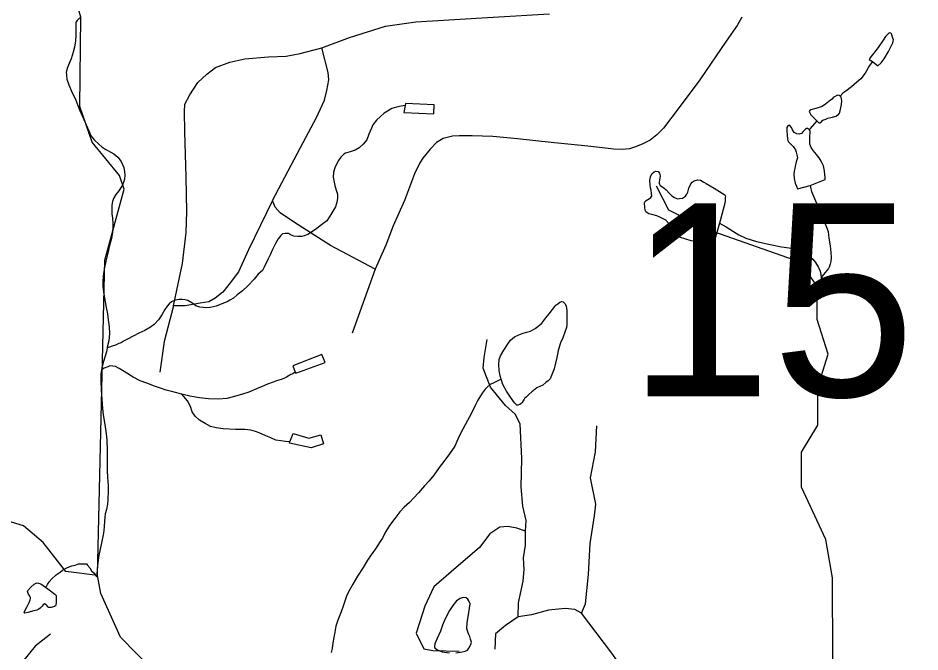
# Model space of a CAD drawing. Extents: x 2126262 to 2293712, y 749403 to 919119.
# Drawn here: x 2165466 to 2170448, y 814643 to 818143 of the extents above; entities that cross this region are included whole.
import ezdxf

# ---------------------------------------------------------------- set-up
doc = ezdxf.new("R2010")
doc.units = 0
for name, color, linetype in [('Exist Hydrographic Creek Single Shore', 7, 'Continuous'), ('Exist Hydrographic Misc Water Feature', 7, 'Continuous'), ('Exist Road Non-System Type 51', 7, 'Continuous'), ('Exist Road Secondary Structure Standard Bridge Number Label', 7, 'Continuous')]:
    doc.layers.add(name, color=color, linetype=linetype)

msp = doc.modelspace()

# ---------------------------------------------------------------- linework, layer by layer
at = {"layer": 'Exist Hydrographic Creek Single Shore'}
for points in [[(2165905.6, 815065), (2165946.6, 816806.3), (2166052.6, 817197.7), (2166026.8, 817273.7), (2165875.6, 817457.3), (2165807.8, 817655.5), (2165813.7, 818147.5), (2165745.6, 818378.6), (2165653.8, 818564.2), (2165410.8, 818812), (2165276.7, 818903.3), (2165067.7, 818976.5), (2164924.6, 819159.9), (2164840.7, 819332.3), (2164786.2, 819421.7)], [(2165905.6, 815065), (2165730.7, 815088.3), (2165604.8, 815248.4), (2165496.7, 815339.2), (2164945.7, 815508.1), (2164761.6, 815607), (2164644.7, 815724.2), (2164560.6, 815758.8), (2164343.7, 815779.7), (2164226.6, 815837.8), (2164034.7, 816022.2), (2163925.6, 816054), (2163709.7, 816068.3), (2163617.6, 816142.3)], [(2167948.7, 813261.2), (2167773.6, 813402.6), (2167455.8, 813556.8), (2167179.8, 813821.6), (2167070.7, 813873.1), (2166770.7, 813846.4), (2166636.6, 813944.4), (2166619.8, 814010.3), (2166292.7, 814460), (2166032.7, 814724.5), (2165923.6, 814966.3), (2165905.6, 815065)]]:
    msp.add_lwpolyline(points, dxfattribs=at)
at = {"layer": 'Exist Hydrographic Misc Water Feature'}
for points in [[(2165813, 818146.5), (2165801.3, 818138.5), (2165793.3, 818130.4), (2165785.1, 818120.3)], [(2165785.1, 818120.3), (2165785.3, 818098.3), (2165785.5, 818048.4), (2165783.9, 818018.2), (2165777.9, 817982.2), (2165770.4, 817954.2), (2165760.5, 817918.3), (2165748.4, 817892.2), (2165738.8, 817870.1), (2165732.8, 817844.2), (2165733.2, 817828.3), (2165735.1, 817806.1), (2165747.6, 817774.2), (2165761.5, 817740.5), (2165785.9, 817690.6), (2165795.8, 817660.7), (2165806.2, 817636.7), (2165824.3, 817596.7), (2165842.5, 817553), (2165856.7, 817520.8), (2165870.8, 817491.1), (2165888.9, 817469.2), (2165913.3, 817447.3), (2165928.9, 817431.6), (2165951.2, 817417.6), (2165979.5, 817403.6), (2165995.3, 817393.9), (2166017.4, 817376), (2166035.5, 817352.2), (2166043.5, 817333.9), (2166049.8, 817318), (2166053.9, 817294.2), (2166056, 817276), (2166053.9, 817254), (2166048, 817236.3), (2166042.5, 817220.1), (2166036.5, 817210), (2166022.6, 817189.8), (2166006.4, 817169.9), (2165994.3, 817147.8), (2165988.7, 817130), (2165985, 817109.9), (2165985.3, 817085.9), (2165985, 817062), (2165987.5, 817037.7), (2165989.6, 817009.8), (2165989.6, 816989.9), (2165987.5, 816961.8), (2165982, 816925.8), (2165972.3, 816887.9), (2165962.3, 816845.5), (2165950.6, 816801.9), (2165944.7, 816765.5), (2165941, 816743.7), (2165937.1, 816717.5), (2165935.4, 816689.7), (2165935.2, 816663.4), (2165939.3, 816631.6), (2165943.8, 816597.6), (2165953.9, 816545.7), (2165960.2, 816509.9), (2165964.3, 816477.7), (2165970.5, 816437.8), (2165970.9, 816402.1), (2165967.2, 816362), (2165959.4, 816325.9), (2165959.2, 816321.8)], [(2170185.5, 817903.1), (2170215.5, 817879.1), (2170233.5, 817895.5), (2170249.1, 817917.5), (2170274.7, 817959.4), (2170298.5, 818005.7), (2170300.6, 818015.6), (2170300.8, 818023.7), (2170298.7, 818031.7), (2170290.3, 818055.6), (2170286.2, 818059.5), (2170278.2, 818061.6), (2170268.2, 818053.3), (2170256.5, 818041.3), (2170244.6, 818021.2), (2170216.7, 817981.2), (2170171, 817921.2), (2170167.1, 817914.9), (2170185.5, 817903.1)], [(2170185.5, 817903.1), (2170169.3, 817880.8), (2170145.6, 817839), (2170121.8, 817808.5), (2170099.6, 817788.7), (2170070.1, 817764.4), (2170038.5, 817740.4), (2170022.5, 817728.2), (2170006.1, 817712)], [(2170006.1, 817712), (2170002.2, 817716.2), (2169992.4, 817718.1), (2169976.2, 817708), (2169968.4, 817703.9), (2169962.6, 817695.8), (2169954.4, 817689.8), (2169926.6, 817667.6), (2169906.7, 817655.6), (2169872.8, 817643.3), (2169844.5, 817637.4), (2169838.8, 817633), (2169836.5, 817627.3), (2169841.3, 817617.2), (2169844.9, 817609.3), (2169879, 817575.5)], [(2169879, 817575.5), (2169889.2, 817565.4), (2169895.6, 817565.6), (2169899.3, 817567.5), (2169911, 817579.5), (2169927, 817585.6), (2169939.1, 817589.9), (2169965.3, 817596.1), (2169983.2, 817601.9), (2169996.9, 817610), (2170002.8, 817618), (2170006.5, 817630.4), (2170014.7, 817666.1), (2170016.6, 817688.1), (2170012.5, 817706.2), (2170006.1, 817712)], [(2167605.2, 817660.9), (2167581.6, 817656.7), (2167557.2, 817650.7), (2167531.5, 817644.4), (2167515.4, 817634.3), (2167489.3, 817617.9), (2167467.6, 817600.1), (2167446, 817579.9), (2167426.4, 817553.6), (2167418.2, 817535.8), (2167404.4, 817501.7), (2167392.7, 817471.5), (2167372.4, 817447.4), (2167350.9, 817427.5), (2167328.5, 817413.4), (2167300.9, 817405), (2167274.8, 817396.8), (2167265, 817391), (2167249, 817374.7), (2167237.1, 817356.6), (2167225.4, 817336.5), (2167215.2, 817316.5), (2167209.4, 817292.6), (2167207.4, 817264.6), (2167212.1, 817236.7), (2167216, 817218.7), (2167224, 817192.7), (2167230.3, 817170.6), (2167230.3, 817146.7), (2167226.4, 817126.6), (2167218.8, 817100.6), (2167204.9, 817076.7), (2167188.9, 817048.7), (2167171.3, 817024.6), (2167143, 817002.5), (2167117.3, 816982), (2167093.1, 816964.2), (2167067.5, 816947.8), (2167045.8, 816941.8), (2167033.5, 816937.5), (2167011.5, 816937.6), (2166989.6, 816939.3), (2166971.3, 816947.3), (2166959.7, 816953.1), (2166941.8, 816953), (2166927.5, 816951.1), (2166917.6, 816943.3), (2166903.5, 816925.1), (2166887.7, 816899.1), (2166872.3, 816864.9), (2166858.2, 816836.6), (2166848.1, 816814.6), (2166826.4, 816768.4), (2166816.7, 816750.4), (2166792.5, 816728.5), (2166770.8, 816702.1), (2166735.1, 816664.2), (2166705.2, 816637.8), (2166677.3, 816615.7), (2166655.6, 816597.5), (2166635.5, 816585.5), (2166621.7, 816577.4), (2166591.6, 816565.4), (2166559.8, 816553.1), (2166528, 816545), (2166505.9, 816543), (2166488, 816544.9), (2166470, 816546.5), (2166447.8, 816554.6), (2166425.9, 816570.6), (2166403.6, 816584.4), (2166389.8, 816588.2), (2166373.6, 816590.2), (2166355.8, 816590.1), (2166333.6, 816585.7), (2166313.7, 816575.7), (2166301.9, 816565.8), (2166289.8, 816551.8), (2166277.9, 816533.7), (2166260.4, 816505.5), (2166242.6, 816477.4), (2166218.8, 816451.4), (2166198.5, 816437), (2166166.5, 816419.1), (2166132.9, 816402.7), (2166105, 816388.6), (2166067.3, 816368.4), (2166053.1, 816360.4), (2166041, 816354.1), (2166031.2, 816348.3), (2166023.2, 816346.2), (2166005.1, 816338), (2165987.1, 816331.8), (2165971.3, 816326.1), (2165959.2, 816321.8)], [(2167605.2, 817660.9), (2167597.6, 817622.6), (2167763.5, 817613.8), (2167765.5, 817663.4), (2167607.2, 817670.7), (2167605.2, 817660.9)], [(2169837.4, 817525.3), (2169827.3, 817533.3), (2169821.4, 817533), (2169813.6, 817527.3), (2169803.3, 817517.1), (2169793.5, 817506.8), (2169781.4, 817503), (2169767.8, 817505), (2169753.5, 817510.8), (2169743.7, 817526.5), (2169737.3, 817538.9), (2169729.5, 817550.6), (2169725.4, 817552.4), (2169717.2, 817548.8), (2169713.3, 817538.4), (2169711.7, 817520.4), (2169713.5, 817498.6), (2169716, 817474.7), (2169718, 817466.7), (2169722.1, 817460.4), (2169729.7, 817452.7), (2169748, 817435), (2169760.1, 817414.9), (2169764.4, 817402.9), (2169768.5, 817388.9), (2169770.5, 817370.7), (2169764.8, 817348.9), (2169760.3, 817332.9), (2169758.6, 817324.7), (2169756.6, 817312.8), (2169752.9, 817298.7), (2169750.8, 817280.8), (2169753.3, 817256.9), (2169759, 817230.9), (2169765.4, 817214.9), (2169771.5, 817201), (2169840.8, 817219.3)], [(2169879, 817575.5), (2169865, 817561.3), (2169841.3, 817533.3), (2169837.4, 817525.3)], [(2169840.8, 817219.3), (2169850.9, 817223.4), (2169923.3, 817251.9), (2169924.9, 817261.8), (2169921, 817299.7), (2169914.7, 817327.9), (2169902.4, 817353.6), (2169890.5, 817371.6), (2169876.5, 817389.6), (2169858.1, 817411.5), (2169846, 817429.1), (2169839.8, 817447.5), (2169839.6, 817467.4), (2169839.6, 817495.4), (2169841.7, 817505.2), (2169841.7, 817517.4), (2169837.4, 817525.3)], [(2169340.3, 817010.6), (2169311, 816908.3), (2169296.8, 816902.3), (2169265.1, 816900.3), (2169229.2, 816906.1), (2169183.2, 816913.9), (2169149.2, 816923.5), (2169125, 816931.6), (2169117, 816935.2), (2169106.8, 816945.3), (2169096.7, 816961.4), (2169082.8, 816979), (2169058.8, 817011), (2169044.8, 817026.9), (2169030.3, 817034.7), (2169010.4, 817044.7), (2168994.4, 817050.7), (2168966.3, 817058.6), (2168950.3, 817062.3), (2168944.4, 817066.4), (2168936.4, 817072.5), (2168930.4, 817082.3), (2168928, 817096.5), (2168925.9, 817122.4), (2168928.2, 817128.1), (2168936, 817136.2), (2168953.8, 817146.5), (2168961.6, 817152.6), (2168965.9, 817162.6), (2168965.7, 817174.4), (2168963.6, 817192.5), (2168959.5, 817206.5), (2168957.1, 817220.3), (2168955, 817248.6), (2168959.3, 817266.2), (2168967.1, 817282.5), (2168978.8, 817294.5), (2168988.9, 817298.6), (2169001.4, 817296.7), (2169008.9, 817286.7), (2169013.1, 817272.7), (2169011.6, 817258.7), (2169007.5, 817236.6), (2169007.3, 817232.6), (2169009.2, 817226.6), (2169013.5, 817218.7), (2169033.6, 817206.7), (2169045.4, 817194.7), (2169063.5, 817175), (2169077.8, 817161.1), (2169091.8, 817153.3), (2169107.8, 817145.2), (2169120.1, 817147.4), (2169135.7, 817149.5), (2169151.9, 817159.6), (2169159.9, 817171.4), (2169165.6, 817181.5), (2169171.6, 817203.7), (2169181.4, 817227.7), (2169189.4, 817237.5), (2169201.1, 817243.8), (2169219.1, 817250), (2169234.9, 817248), (2169253.4, 817237.9), (2169267.3, 817230.2), (2169311.4, 817204.4), (2169369.8, 817166.8), (2169373.5, 817160.6), (2169371.3, 817152.8), (2169372.1, 817134.8), (2169369.8, 817120.6), (2169344.4, 817024.6), (2169340.3, 817010.6)], [(2170447.7, 813265.5), (2170213.7, 813549.1), (2170144.6, 813865.5), (2170018.7, 814045.3), (2169967.6, 814171), (2169963.8, 815053.5), (2169928.7, 815264.3), (2169793.8, 815552.4), (2169792.7, 815746), (2169883.6, 815895), (2169882.8, 816105.1), (2169939.8, 816287.6), (2169880.7, 816479), (2169879.7, 816662.8), (2169786.6, 816796), (2169277.7, 816973.8), (2169060.7, 817083.2), (2168992.6, 817215.9)], [(2169840.8, 817219.3), (2169845.6, 817201.1), (2169849.3, 817185.6), (2169865.5, 817147.4), (2169881.9, 817107.6), (2169898.3, 817073.5), (2169914.3, 817031.7), (2169932.3, 816988), (2169940.3, 816964.1), (2169945, 816928.1), (2169951.2, 816886.2), (2169955.5, 816848.2), (2169957.1, 816820), (2169955.7, 816798.3), (2169951.6, 816783.9), (2169945.4, 816768.2), (2169941.7, 816760.2), (2169933.5, 816750.1), (2169923.9, 816738.1), (2169915.9, 816730), (2169908.3, 816717.8), (2169903.8, 816703.9)], [(2169340.3, 817010.6), (2169376.6, 816990.9), (2169417, 816964.9), (2169446.7, 816947), (2169486.7, 816927.6), (2169545, 816909.9), (2169621, 816892.3), (2169683.4, 816880.4), (2169725, 816875), (2169755.1, 816867.2), (2169793.1, 816853.3), (2169817.3, 816843.1), (2169835.5, 816829.4), (2169855.4, 816811.4), (2169871.6, 816793.6), (2169881.9, 816775.8), (2169887.8, 816765.6), (2169895.8, 816745.6), (2169899.7, 816727.6), (2169902.2, 816709.8), (2169903.8, 816703.9)], [(2168135.6, 816150.1), (2168129.7, 816168), (2168123.1, 816197.8), (2168121.3, 816230.2), (2168122.9, 816257.9), (2168130.5, 816277.8), (2168148.6, 816310), (2168172.5, 816346.2), (2168186.1, 816364.4), (2168208.2, 816382.5), (2168232.4, 816394.7), (2168250.3, 816402.6), (2168273.8, 816408.7), (2168296.2, 816414.7), (2168321.8, 816429.1), (2168338, 816441.2), (2168359.5, 816459.5), (2168381.3, 816487.4), (2168399.3, 816509.5), (2168437.3, 816557.7), (2168447.5, 816565.8), (2168459, 816573.8), (2168469, 816578), (2168477.2, 816576), (2168487.5, 816565.9), (2168493.2, 816552), (2168497.3, 816527.9), (2168497.3, 816488.1), (2168497.8, 816451.9), (2168496.1, 816433.9), (2168488.1, 816414), (2168474.4, 816378), (2168462.1, 816349.8), (2168448.7, 816307.6), (2168445.1, 816287.9), (2168442.8, 816269.6), (2168427, 816205.8), (2168413.5, 816169.8), (2168405.3, 816151.5), (2168397.7, 816143.7), (2168393.6, 816139.5), (2168381.5, 816131.6), (2168363.9, 816117.2), (2168331.9, 816101.3), (2168304, 816079.2), (2168288, 816065), (2168272, 816050.7), (2168264.4, 816043), (2168262.4, 816038.9), (2168256.4, 816030.8), (2168250.1, 816020.8), (2168244.3, 816014.8), (2168238.4, 816008.8), (2168226.5, 816006.6), (2168220.5, 816006.6), (2168208, 816018.7), (2168186.1, 816050.4), (2168164.1, 816084.1), (2168143.8, 816120.1), (2168135.6, 816150.1)], [(2165959.2, 816321.8), (2165955.5, 816299.7), (2165937.9, 816247.5), (2165929.9, 816211.9), (2165928, 816201.6)], [(2166997.8, 816187.5), (2166999.8, 816181.9), (2167163.1, 816240.8), (2167144.8, 816286.6), (2166983.4, 816223.7), (2166997.8, 816187.5)], [(2165928, 816201.6), (2165924.1, 816175.8), (2165924.1, 816139.7), (2165926.4, 816089.9), (2165928.9, 816037.6), (2165933, 815987.8), (2165937.1, 815951.9), (2165943.6, 815909.9), (2165951.8, 815862), (2165956.1, 815813.9), (2165958.6, 815753.9), (2165958.8, 815691.8), (2165958.8, 815646), (2165961.1, 815605.9), (2165963.5, 815562.1), (2165963.7, 815530), (2165961.9, 815486), (2165960.2, 815459.9), (2165954.3, 815430), (2165948.1, 815406.2), (2165946.5, 815388.2), (2165944.7, 815364.1), (2165942.8, 815338), (2165941, 815311.9), (2165936.9, 815289.9), (2165927, 815245.9), (2165919.6, 815211.7), (2165912, 815175.9), (2165906.3, 815135.9), (2165903.8, 815101.7), (2165902.2, 815067.9), (2165902.2, 815057.7)], [(2166370.3, 816066.1), (2166328.7, 816078.1), (2166284.6, 816089.6), (2166248.5, 816101.6), (2166220.2, 816111.1), (2166178.4, 816127.2), (2166140.3, 816141.1), (2166102.3, 816160.6), (2166051.9, 816192.6), (2166025.6, 816208.3), (2166003.9, 816220.1), (2165989.8, 816221.9), (2165974, 816223.9), (2165961.9, 816218), (2165941.8, 816209.7), (2165928, 816201.6)], [(2166997.8, 816187.5), (2166983.9, 816179.5), (2166973.8, 816175.7), (2166949.8, 816161.5), (2166934, 816153.3), (2166920.3, 816147.3), (2166894, 816141.1), (2166875.8, 816132.9), (2166844, 816121.1), (2166814.3, 816108.5), (2166784.3, 816096.4), (2166740.5, 816078.3), (2166706.6, 816066), (2166662.5, 816054), (2166618.7, 816043.6), (2166572.9, 816039.2), (2166518.8, 816041.2), (2166468.8, 816046.8), (2166414.8, 816056.6), (2166370.3, 816066.1)], [(2168135.6, 816150.1), (2168094, 816129.6), (2168074.1, 816119.6), (2168057.7, 816105.9), (2168045.8, 816093.5), (2168029.8, 816071.6), (2168006, 816033.4), (2167990.5, 816003.3), (2167966.9, 815955.3), (2167949.2, 815921.1), (2167923.4, 815873.1), (2167901.5, 815830.9), (2167877.9, 815778.9), (2167850, 815736.5), (2167818.4, 815694.6), (2167792.6, 815662.4), (2167762.6, 815620.2), (2167737, 815588), (2167711, 815559.9), (2167677.3, 815521.6), (2167651.5, 815493.5), (2167627.5, 815469.5), (2167599.8, 815443.2), (2167575.8, 815417.2), (2167548.2, 815380.8), (2167518.2, 815340.8), (2167492.4, 815298.8), (2167478.6, 815272.5), (2167467, 815252.4), (2167441.1, 815212.4), (2167417.5, 815180.4), (2167395.6, 815150.4), (2167371.8, 815110.2), (2167342.1, 815061.9), (2167316, 815018), (2167298.4, 814987.8), (2167282.6, 814957.7), (2167264.8, 814901.6), (2167251.2, 814865.5), (2167233.4, 814819.5), (2167221.7, 814785.2), (2167216, 814753.2), (2167205.9, 814693.4), (2167200.4, 814663), (2167196.5, 814641.3)], [(2166968.1, 815803.7), (2166961.5, 815803.5), (2166944.1, 815805.3), (2166917.8, 815809.2), (2166889.7, 815813.1), (2166861.8, 815825), (2166835.8, 815836.7), (2166797.7, 815852.6), (2166777.8, 815860.5), (2166751.5, 815868.5), (2166719.3, 815872.1), (2166667.5, 815871.9), (2166599.6, 815875.6), (2166559.8, 815881.3), (2166529.7, 815889.1), (2166499.5, 815905), (2166469.4, 815922.9), (2166445.4, 815944.8), (2166429, 815968.4), (2166419.1, 815998.3), (2166402.7, 816030.4), (2166370.3, 816066.1)], [(2166968.1, 815803.7), (2166985.5, 815849.7), (2167071.6, 815824.2), (2167139.3, 815842.7), (2167154, 815792.6), (2167086.2, 815770.4), (2166966.2, 815795.5), (2166968.1, 815803.7)], [(2165618.8, 815000.4), (2165625, 815008.4), (2165628.9, 815016.3), (2165638.3, 815030.3), (2165652.5, 815046.4), (2165676.2, 815068.8), (2165698.4, 815084.5), (2165712.3, 815094.9), (2165739.8, 815109.1), (2165764, 815119.2), (2165782, 815123), (2165800.1, 815129.1), (2165844, 815129.4)], [(2165844, 815129.4), (2165848.1, 815123.6), (2165862, 815107.7), (2165872.1, 815091.9), (2165886.2, 815077.6), (2165898.1, 815062), (2165902.2, 815057.7)], [(2165618.8, 815000.4), (2165630.7, 814992.5), (2165669.3, 814962.7), (2165677.3, 814954.6), (2165677.1, 814918.6), (2165675.2, 814902.6), (2165673.4, 814898.8), (2165667.2, 814894.5), (2165649.6, 814888.6), (2165635, 814888.4), (2165631.5, 814892.6), (2165627.4, 814898.5), (2165621.3, 814904.3), (2165613.3, 814908.3), (2165605.5, 814904.3), (2165599.3, 814896.2), (2165589.3, 814884.4), (2165581.5, 814879.8), (2165569.4, 814874), (2165553.4, 814869.9), (2165519.8, 814861.6), (2165503.8, 814857.6), (2165499.5, 814861.9), (2165501.5, 814867.6), (2165517.3, 814893.6), (2165527.4, 814915.6), (2165533.1, 814931.8), (2165535, 814938), (2165535.2, 814943.7), (2165531.1, 814952), (2165523.1, 814965.8), (2165519.2, 814977.8), (2165521, 814983.6), (2165536.8, 815001.9), (2165554.6, 815017.8), (2165570.4, 815025.9), (2165580.3, 815024.1), (2165592.8, 815020.2), (2165618.8, 815000.4)], [(2167884, 814639.2), (2167920.1, 814643.4), (2167936.1, 814647.5), (2167948, 814653.4), (2167956.2, 814663.6), (2167967.9, 814683.7), (2167970, 814697.6), (2167965.6, 814713.6), (2167961.5, 814729.2), (2167953.8, 814743.4), (2167945.1, 814771.5), (2167947.4, 814805.3), (2167955, 814847.5), (2167960.7, 814885.6), (2167962.8, 814909.6), (2167956.8, 814925.5), (2167950.5, 814935.4), (2167940.8, 814941.4), (2167924.6, 814943.4), (2167908.6, 814939.3), (2167888.7, 814924.9), (2167867, 814899), (2167848.6, 814872.9), (2167833.2, 814840.8), (2167819, 814812.5), (2167811, 814790.5), (2167799.3, 814758.7), (2167779.9, 814714.6), (2167767.8, 814688.4), (2167765.9, 814672.4), (2167768, 814666.4), (2167779.9, 814656.5), (2167808.2, 814644.6), (2167850, 814639)]]:
    msp.add_lwpolyline(points, dxfattribs=at)
at = {"layer": 'Exist Road Non-System Type 51'}
msp.add_line((2167437.9, 816756.6), (2167312.4, 816403.9), dxfattribs=at)
for points in [[(2167144.7, 817978.9), (2167297, 818036), (2167495.7, 818098.3), (2167663.2, 818122), (2168090.2, 818148.7), (2168401.6, 818166.5)], [(2169464.5, 818148.6), (2169438.1, 818101.5), (2169377.8, 818016.6), (2169231.6, 817801.6), (2169118.4, 817648.8), (2169030.7, 817535.6), (2168994.9, 817497.9), (2168957.2, 817469.6), (2168918, 817449.8), (2168877.5, 817432.8), (2168842.6, 817421.5), (2168803, 817417.7), (2168757.7, 817418.7), (2168612.5, 817435.6), (2168411.1, 817456.4), (2168225.3, 817476.2), (2168089.1, 817488.5), (2167974, 817492.2), (2167903.3, 817492.2), (2167866.5, 817490.3), (2167842.9, 817485.6), (2167813.7, 817478.1), (2167777.4, 817455.5), (2167742.5, 817418.7), (2167701.9, 817370.6), (2167685.9, 817344.2), (2167656.7, 817282.9), (2167601.5, 817136.7), (2167538.8, 816996.2), (2167498.2, 816888.7), (2167437.9, 816756.6)], [(2166324.1, 816554.8), (2166374.8, 816787.6), (2166395.5, 816959.6), (2166398.5, 817075.3), (2166394.1, 817265), (2166388.1, 817517.1), (2166385.2, 817626.8), (2166388.1, 817668.3), (2166414.8, 817718.7), (2166459.3, 817786.9), (2166509.7, 817834.4), (2166557.1, 817870), (2166635.7, 817899.6), (2166718.8, 817917.4), (2166849.2, 817929.3), (2166947.1, 817932.2), (2167024.2, 817947.1), (2167144.7, 817978.9)], [(2166872, 817135.7), (2167025.7, 817428.1), (2167114.6, 817594.2), (2167159.1, 817689.1), (2167171, 817742.5), (2167182.8, 817801.8), (2167179.9, 817843.3), (2167144.7, 817978.9)], [(2166872, 817135.7), (2166740, 816864.1), (2166683.4, 816741.5), (2166637.2, 816681.2), (2166597.6, 816630.3), (2166554.2, 816596.3), (2166520.2, 816577.4), (2166473.1, 816569.9), (2166390.1, 816554.8), (2166324.1, 816554.8)], [(2167437.9, 816756.6), (2167191.7, 816886.8), (2166992.7, 817015), (2166913.5, 817067.8), (2166887.1, 817099.9), (2166872, 817135.7)], [(2166324.1, 816554.8), (2166274, 816357.6), (2166250.2, 816188.6)], [(2168269.8, 815310.5), (2168273.2, 815369.8), (2168253.7, 815448), (2168245.3, 815554.2), (2168248.8, 815711.3), (2168239.1, 815902.6), (2168212.6, 815957.1), (2168159.5, 816004.5), (2168076.5, 816105.8), (2168036, 816210.5), (2168040.2, 816269.2), (2168057, 816368.3)], [(2168578.8, 814858.1), (2168600.4, 814909.7), (2168617.2, 815070.3), (2168625.6, 815242.1), (2168650.7, 815395.7), (2168658.3, 815459.2), (2168627.7, 815604.4), (2168654.9, 815749), (2168663.2, 815891.4)], [(2168269.8, 815310.5), (2168220.9, 815327.2), (2168170.7, 815337), (2168127.4, 815332.8), (2168073, 815296.5), (2168014.4, 815219.7), (2167858.1, 815085.7), (2167763.3, 815003.3), (2167713.4, 814896.5), (2167664.5, 814747.1), (2167707.8, 814660.5), (2167758, 814652.1), (2167903.1, 814647.9)], [(2168227.9, 814837.8), (2168230.7, 814914.6), (2168255.8, 815034.7), (2168261.4, 815098.2), (2168257.2, 815162.5), (2168268.4, 815233.7), (2168269.8, 815310.5)], [(2168578.8, 814858.1), (2168541.9, 814876.9), (2168488.8, 814883.9), (2168396.7, 814874.1), (2168301.9, 814847.6), (2168227.9, 814837.8)], [(2169587.6, 814076), (2169428.6, 814056.5), (2169256.9, 814021.6), (2169213.7, 814021.6), (2169169, 814052.3), (2169089.5, 814150), (2168745.6, 814636.7), (2168578.8, 814858.1)], [(2168227.9, 814837.8), (2168159.5, 814788.9), (2168103.7, 814742.8), (2168099.5, 814659.1)], [(2165645.4, 814741.9), (2165561.9, 814676), (2165490.5, 814588), (2165389.4, 814447.3), (2165253.1, 814277.9), (2165114.6, 814084.4), (2165034.7, 813962.7), (2164886.5, 813760.5), (2164656.4, 813447.2), (2164476.7, 813205.9)]]:
    msp.add_lwpolyline(points, dxfattribs=at)

# ---------------------------------------------------------------- texts
at = {"layer": 'Exist Road Secondary Structure Standard Bridge Number Label'}
msp.add_text('15', height=1066.27, dxfattribs=at).set_placement((2168836.1, 816054.9))

doc.saveas('drawing.dxf')
